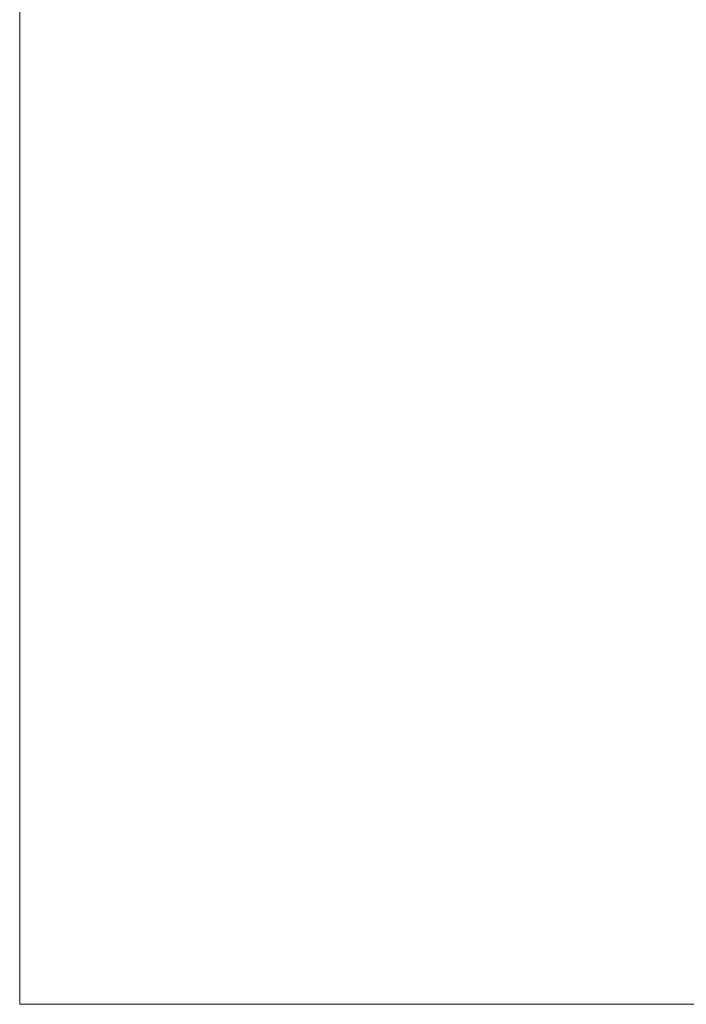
# Model space of a CAD drawing. Header units: millimetres. Extents: x -811 to 1340, y -192 to 870.
# Tile 475 of 656: x 669 to 677, y 214 to 226. Entities that reach past the tile are written whole.
import ezdxf

# ---------------------------------------------------------------- set-up
doc = ezdxf.new("R2010")
doc.units = ezdxf.units.MM
doc.header["$MEASUREMENT"] = 0
doc.layers.add('layer 1', color=7, linetype='Continuous')

msp = doc.modelspace()

# ---------------------------------------------------------------- linework, layer by layer
at = {"layer": 'layer 1', "color": 250, "lineweight": 9}
msp.add_open_spline([(728.8618, 229.1878), (728.8618, 229.1878), (728.8618, 214.0378), (728.8618, 214.0378), (728.8618, 214.0378), (728.8618, 214.0378), (708.8618, 214.0378), (708.8618, 214.0378), (708.8618, 214.0378), (708.8618, 214.0378), (708.8618, 217.0378), (708.8618, 217.0378), (708.8618, 217.0378), (708.8618, 217.0378), (688.8618, 217.0378), (688.8618, 217.0378), (688.8618, 217.0378), (688.8618, 217.0378), (688.8618, 214.0378), (688.8618, 214.0378), (688.8618, 214.0378), (688.8618, 214.0378), (668.8618, 214.0378), (668.8618, 214.0378), (668.8618, 214.0378), (668.8618, 214.0378), (668.8618, 229.1878), (668.8618, 229.1878), (668.8618, 229.1878), (668.8618, 229.1878), (671.8618, 229.1878), (671.8618, 229.1878), (671.8618, 229.1878), (671.8618, 229.1878), (671.8618, 248.8878), (671.8618, 248.8878), (671.8618, 248.8878), (671.8618, 248.8878), (668.8618, 248.8878), (668.8618, 248.8878), (668.8618, 248.8878), (668.8618, 248.8878), (668.8618, 264.0378), (668.8618, 264.0378), (668.8618, 264.0378), (668.8618, 264.0378), (688.8617, 264.0378), (688.8617, 264.0378), (688.8617, 264.0378), (688.8617, 258.5159), (693.3399, 254.0378), (698.8617, 254.0378), (698.8617, 254.0378), (704.3835, 254.0378), (708.8617, 258.5159), (708.8617, 264.0378), (708.8617, 264.0378), (708.8617, 264.0378), (728.8618, 264.0378), (728.8618, 264.0378), (728.8618, 264.0378), (728.8618, 264.0378), (728.8618, 248.8878), (728.8618, 248.8878), (728.8618, 248.8878), (728.8618, 248.8878), (725.8618, 248.8878), (725.8618, 248.8878), (725.8618, 248.8878), (725.8618, 248.8878), (725.8618, 229.1878), (725.8618, 229.1878), (725.8618, 229.1878), (725.8618, 229.1878), (728.8618, 229.1878), (728.8618, 229.1878)], degree=3, knots=[0, 0, 0, 0, 0.05, 0.05, 0.05, 0.05, 0.1, 0.1, 0.1, 0.1, 0.15, 0.15, 0.15, 0.15, 0.2, 0.2, 0.2, 0.2, 0.25, 0.25, 0.25, 0.25, 0.3, 0.3, 0.3, 0.3, 0.35, 0.35, 0.35, 0.35, 0.4, 0.4, 0.4, 0.4, 0.45, 0.45, 0.45, 0.45, 0.5, 0.5, 0.5, 0.5, 0.55, 0.55, 0.55, 0.55, 0.6, 0.6, 0.6, 0.6, 0.65, 0.65, 0.65, 0.65, 0.7, 0.7, 0.7, 0.7, 0.75, 0.75, 0.75, 0.75, 0.8, 0.8, 0.8, 0.8, 0.85, 0.85, 0.85, 0.85, 0.9, 0.9, 0.9, 0.9, 1, 1, 1, 1], dxfattribs=at)

doc.saveas('drawing.dxf')
